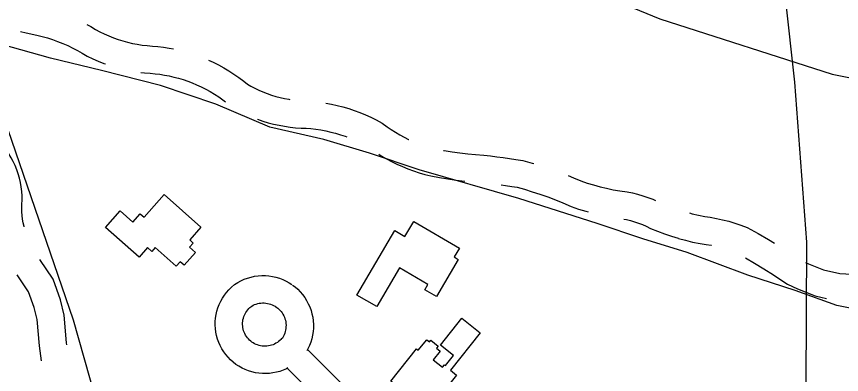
# Model space of a CAD drawing. Extents: x 3329297 to 3367176, y 649250 to 674653.
# Drawn here: x 3346394 to 3347297, y 661192 to 661585 of the extents above; entities that cross this region are included whole.
import ezdxf

# ---------------------------------------------------------------- set-up
doc = ezdxf.new("R2010")
doc.units = 0
for name, color, linetype in [('V-BLDG-OTLN', 7, 'Continuous'), ('V-ROAD-CNTR', 7, 'Continuous'), ('V-SITE-OTLN', 7, 'Continuous')]:
    doc.layers.add(name, color=color, linetype=linetype)

msp = doc.modelspace()

# ---------------------------------------------------------------- linework, layer by layer
at = {"layer": 'V-BLDG-OTLN'}
for points in [[(3346555.418, 661389.243), (3346595.8310000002, 661353.5920000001), (3346583.463, 661339.571), (3346587.223, 661336.256), (3346583.295, 661331.803), (3346589.84, 661326.028), (3346577.333, 661311.85), (3346572.9960000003, 661315.677), (3346568.787, 661310.907), (3346545.737, 661331.242), (3346542.0670000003, 661327.081), (3346537.4080000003, 661331.191), (3346528.1750000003, 661320.726), (3346491.223, 661353.324), (3346507.269, 661371.514), (3346521.3000000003, 661359.136), (3346529.328, 661368.235), (3346533.59, 661364.5)], [(3346828.992, 661359.963), (3346878.869, 661330.6460000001), (3346873.196, 661320.992), (3346877.681, 661318.354), (3346853.68, 661277.523), (3346841.1010000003, 661284.916), (3346844.491, 661290.679), (3346813.267, 661309.032), (3346788.281, 661266.5210000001), (3346766.595, 661279.27), (3346808.1, 661349.877), (3346819.221, 661343.3420000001)], [(3346803.668, 661184.902), (3346831.859, 661220.29), (3346833.913, 661218.653), (3346843.197, 661230.306), (3346846.2830000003, 661227.8470000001), (3346847.682, 661229.6020000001), (3346855.806, 661223.13), (3346853.981, 661220.836), (3346857.7, 661217.873), (3346850.006, 661208.219), (3346860.236, 661200.0700000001), (3346862.435, 661202.83), (3346863.5470000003, 661201.944), (3346872.415, 661213.077), (3346858.214, 661224.392), (3346881.631, 661253.787), (3346901.7630000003, 661237.751), (3346869.091, 661196.738), (3346875.645, 661191.517), (3346844.472, 661152.394)]]:
    msp.add_lwpolyline(points, close=True, dxfattribs=at)
at = {"layer": 'V-ROAD-CNTR'}
for points in [[(3347194.490573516, 661978.1590169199), (3347245.834470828, 661512.68994786), (3347259.21344407, 661337.302298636), (3347258.2984459, 661179.7196138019)], [(3346398.1392030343, 661568.0607658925), (3346404.368207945, 661566.6888340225), (3346416.1299326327, 661563.893182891), (3346427.515671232, 661560.9877054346), (3346433.043400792, 661559.2059743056), (3346438.7134169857, 661557.1675036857), (3346444.3145533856, 661554.9444198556), (3346449.8383570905, 661552.5354944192), (3346455.278406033, 661549.9485146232), (3346460.478539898, 661547.258666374), (3346465.5290481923, 661544.2809891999), (3346471.3043739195, 661541.1650504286), (3346477.189739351, 661538.2716130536), (3346483.181733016, 661535.6001141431), (3346489.2739883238, 661533.1564209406), (3346491.071665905, 661532.5139837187)], [(3346470.687818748, 661575.7535956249), (3346474.999460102, 661573.5233336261), (3346480.274951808, 661570.4130108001), (3346485.049626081, 661567.8369495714), (3346489.9202606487, 661565.4423869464), (3346494.878266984, 661563.2318858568), (3346499.9100116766, 661561.2135790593), (3346505.0189199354, 661559.3878051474), (3346510.19771559, 661557.7533496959), (3346515.42983751, 661556.3158739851), (3346520.709313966, 661555.0799245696), (3346526.0389351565, 661554.0435338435), (3346531.3989551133, 661553.2070774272), (3346536.78559851, 661552.5773992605), (3346542.5317312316, 661552.1245163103), (3346548.5964939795, 661551.6039267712), (3346554.8459451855, 661550.8497202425), (3346561.070656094, 661549.8780633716), (3346565.872972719, 661548.9553549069)], [(3346603.8818946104, 661536.794683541), (3346609.1522131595, 661534.3393577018), (3346615.0137248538, 661531.3625293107), (3346620.765309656, 661528.1909225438), (3346626.4087896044, 661524.8275818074), (3346631.933678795, 661521.2767955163), (3346637.3382510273, 661517.5437516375), (3346642.618294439, 661513.6243764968), (3346646.6930721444, 661510.379153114), (3346650.264896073, 661508.3122775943), (3346654.6449641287, 661505.9944729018), (3346659.107603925, 661503.8474552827), (3346663.6503245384, 661501.8689278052), (3346668.2626338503, 661500.0668384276), (3346672.9394788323, 661498.4427596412), (3346677.678582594, 661496.9969921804), (3346682.467277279, 661495.73190171), (3346687.300110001, 661494.6514632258), (3346692.1713919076, 661493.7541218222), (3346693.0036154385, 661493.6337325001)], [(3346529.8724624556, 661523.1812432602), (3346533.8644014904, 661522.7146007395), (3346540.0702687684, 661522.2254836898), (3346545.5155060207, 661521.7580732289), (3346550.7340548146, 661521.1282797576), (3346555.9253439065, 661520.3179366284), (3346561.0847891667, 661519.326610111), (3346566.2079994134, 661518.1563706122), (3346571.2869023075, 661516.8100019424), (3346576.315214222, 661515.2870429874), (3346581.285368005, 661513.5924243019), (3346586.1910609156, 661511.7254068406), (3346591.0111165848, 661509.6950036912), (3346596.0217868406, 661507.3606422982), (3346600.9742751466, 661504.8454706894), (3346605.838690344, 661502.1630774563), (3346610.615210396, 661499.3164181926), (3346615.294321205, 661496.3092044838), (3346619.867748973, 661493.1502483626), (3346622.8335578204, 661490.9487290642)], [(3346732.763668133, 661489.5959193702), (3346738.6288912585, 661488.4908055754), (3346745.008077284, 661487.0646529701), (3346751.3384659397, 661485.4201847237), (3346757.6086565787, 661483.5586540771), (3346763.810358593, 661481.4874418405), (3346769.9366796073, 661479.2033636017), (3346775.983505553, 661476.7130474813), (3346781.9382479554, 661474.018770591), (3346787.8039755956, 661471.1222623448), (3346794.2716943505, 661467.6441427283), (3346799.7414229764, 661463.623648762), (3346804.2597027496, 661460.5400185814), (3346808.8826098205, 661457.6188958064), (3346813.602927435, 661454.8625658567), (3346818.419849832, 661452.2745184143), (3346823.3221243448, 661449.858931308), (3346823.548424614, 661449.7572409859)], [(3346657.7991837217, 661471.9464898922), (3346657.87936615, 661471.9151615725), (3346663.638521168, 661469.9152403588), (3346669.4674174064, 661468.1370078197), (3346675.360722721, 661466.58009829), (3346681.307889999, 661465.2505367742), (3346687.304608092, 661464.145878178), (3346693.339990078, 661463.2728007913), (3346699.397802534, 661462.6298543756), (3346705.4805885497, 661462.2159467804), (3346710.883128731, 661462.0574226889), (3346716.227364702, 661461.6088806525), (3346721.703220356, 661460.9612184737), (3346727.153319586, 661460.1251341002), (3346732.5771087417, 661459.1031944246), (3346737.9619227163, 661457.89934703), (3346743.2955340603, 661456.5138152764), (3346748.5853434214, 661454.943345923), (3346753.8156414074, 661453.1965581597), (3346755.47441035, 661452.5781188)], [(3346402.062392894, 661353.8602368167), (3346401.9732945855, 661354.2048048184), (3346401.128155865, 661358.2237182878), (3346400.4640805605, 661362.2759504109), (3346399.986461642, 661366.3515746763), (3346399.6929824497, 661370.4482696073), (3346399.585769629, 661374.5498032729), (3346399.6674736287, 661378.7984112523), (3346399.860755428, 661383.0663675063), (3346399.8211951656, 661387.9406713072), (3346399.5161357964, 661392.8156161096), (3346398.946067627, 661397.6617956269), (3346398.116353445, 661402.4674234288), (3346397.028025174, 661407.2227100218), (3346395.6811376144, 661411.918809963), (3346394.0822871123, 661416.5305093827), (3346392.2386483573, 661421.0425095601), (3346390.1535318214, 661425.4550864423), (3346387.8280269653, 661429.7505437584), (3346385.277726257, 661433.9055684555), (3346382.507236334, 661437.9221791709), (3346379.519434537, 661441.783024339), (3346376.327877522, 661445.4761117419), (3346374.7509182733, 661447.112283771)], [(3346790.548489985, 661433.7166069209), (3346793.30139018, 661431.9771041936), (3346798.935072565, 661428.6874341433), (3346804.686150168, 661425.5974815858), (3346810.5398756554, 661422.713068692), (3346816.492075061, 661420.0383874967), (3346822.533709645, 661417.5736356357), (3346828.659257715, 661415.3249891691), (3346834.8615841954, 661413.2923670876), (3346841.131742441, 661411.4802140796), (3346847.622380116, 661409.8502981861), (3346857.060396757, 661408.0513598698), (3346866.288431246, 661406.5223685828), (3346875.5463829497, 661405.2155471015), (3346884.8364277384, 661404.1266993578), (3346885.012878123, 661404.110366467)], [(3346861.5677048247, 661437.7323373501), (3346862.321603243, 661437.5886401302), (3346870.8375687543, 661436.1776314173), (3346879.38961705, 661434.9704528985), (3346887.9655722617, 661433.9653006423), (3346896.561453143, 661433.1696345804), (3346905.686428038, 661432.5440092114), (3346912.90613604, 661431.7246464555), (3346919.870434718, 661430.870168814), (3346926.8383734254, 661429.9517789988), (3346933.8056785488, 661428.971157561), (3346940.769331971, 661427.9268135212), (3346948.485311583, 661426.6965163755), (3346958.4517069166, 661423.9282582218), (3346960.297131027, 661423.3682360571)], [(3346998.050901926, 661410.2043533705), (3347003.975507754, 661407.7893280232), (3347012.113107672, 661404.2522759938), (3347018.7435341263, 661401.999036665), (3347025.807870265, 661399.8398625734), (3347032.93444775, 661397.9044579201), (3347040.118470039, 661396.1900355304), (3347047.3456647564, 661394.7037979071), (3347054.6137690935, 661393.444645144), (3347062.588672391, 661392.3171092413), (3347068.427040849, 661391.135698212), (3347074.0792242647, 661389.7472659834), (3347079.672471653, 661388.1264890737), (3347085.194970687, 661386.2740902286), (3347090.6300359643, 661384.1984768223), (3347093.827813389, 661382.8249438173)], [(3346924.7093270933, 661399.9557490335), (3346929.4903214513, 661399.2828424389), (3346936.182668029, 661398.2791864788), (3346942.088688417, 661397.3374836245), (3346950.0802930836, 661395.1177417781), (3346958.6634830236, 661392.5130415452), (3346967.1870525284, 661389.7126189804), (3346975.6436976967, 661386.7156316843), (3346984.025896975, 661383.5246589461), (3346992.3324922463, 661380.1386719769), (3347001.2888923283, 661376.2457240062), (3347009.530465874, 661373.4449633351), (3347017.490129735, 661371.0121374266), (3347019.875767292, 661370.3642564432)], [(3347130.8661632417, 661369.1640147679), (3347134.047135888, 661368.2914124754), (3347140.971152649, 661366.6146857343), (3347147.6038348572, 661365.2220012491), (3347153.6113562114, 661364.434380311), (3347160.4452960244, 661363.2635037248), (3347167.224894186, 661361.8240823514), (3347173.9400246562, 661360.1218087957), (3347180.589784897, 661358.1556405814), (3347187.1528064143, 661355.9271437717), (3347194.3181957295, 661353.1770002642), (3347206.322041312, 661346.5348504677), (3347217.4160447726, 661340.1020897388), (3347224.133106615, 661336.0255540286)], [(3347059.0142606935, 661362.4323631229), (3347061.8709591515, 661361.8543017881), (3347066.3227757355, 661360.7607340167), (3347070.723528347, 661359.4855109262), (3347075.069029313, 661358.0279097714), (3347079.353964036, 661356.3915231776), (3347083.566082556, 661354.582302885), (3347088.365037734, 661352.2790090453), (3347095.991165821, 661349.1478591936), (3347103.510043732, 661346.3264251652), (3347111.1142176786, 661343.729516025), (3347118.5783812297, 661341.4338014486)], [(3347119.0198075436, 661341.3054046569), (3347126.546864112, 661339.2405875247), (3347134.356847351, 661337.3493142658), (3347142.5641651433, 661335.6259987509), (3347149.126643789, 661334.765619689), (3347154.794703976, 661333.7944962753), (3347154.9107520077, 661333.7698573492)], [(3346448.9546057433, 661224.5526866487), (3346448.654779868, 661226.7324313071), (3346446.01085492, 661257.012178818), (3346442.000681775, 661274.1509621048), (3346433.793026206, 661296.5030538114), (3346419.3226804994, 661318.0923158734)], [(3347192.2088712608, 661320.039807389), (3347202.1079552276, 661314.2999102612), (3347212.5589760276, 661307.9572621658), (3347222.878495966, 661301.4097248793), (3347233.3503563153, 661294.4639393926), (3347238.419464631, 661291.2883270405), (3347249.1425158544, 661285.9754705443), (3347268.797549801, 661278.2630936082), (3347280.8984376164, 661275.3806856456)], [(3347258.1012179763, 661315.0171282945), (3347261.3034841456, 661313.4305294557), (3347277.796450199, 661306.9589063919), (3347295.812071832, 661302.6676203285), (3347315.218364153, 661301.6795404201), (3347354.5508850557, 661301.8383003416), (3347355.9386321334, 661301.7786654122)], [(3346421.087946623, 661206.9896277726), (3346418.833220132, 661223.381568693), (3346416.3111450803, 661252.265821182), (3346413.207318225, 661265.5310378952), (3346406.8709737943, 661282.7869461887), (3346394.370666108, 661301.4369787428)], [(3346691.115123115, 661199.3401534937), (3346689.424077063, 661198.4542381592), (3346685.8706101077, 661196.9037347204), (3346682.217438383, 661195.6096731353), (3346678.473355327, 661194.5762509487), (3346674.6674872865, 661193.8148009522), (3346670.829365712, 661193.3272892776), (3346666.9569440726, 661193.109241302), (3346663.0728344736, 661193.1714423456), (3346659.2118613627, 661193.5078985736), (3346655.3808457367, 661194.1180999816), (3346651.598443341, 661195.0014900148), (3346647.8944641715, 661196.1519997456), (3346644.2884012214, 661197.5574961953), (3346640.7824671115, 661199.2193641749), (3346637.400644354, 661201.1293270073), (3346634.167904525, 661203.2738998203), (3346631.0950695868, 661205.6427159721), (3346628.2028718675, 661208.2218336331), (3346625.502046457, 661210.9956915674), (3346622.997997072, 661213.962430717), (3346620.71371327, 661217.1002135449), (3346618.658762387, 661220.3903430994), (3346616.844796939, 661223.8168755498), (3346615.2785332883, 661227.3606333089), (3346613.966097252, 661231.016113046), (3346612.9197548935, 661234.7500920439), (3346612.140416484, 661238.5502288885), (3346611.6334019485, 661242.3977370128), (3346611.402920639, 661246.2703750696), (3346611.447065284, 661250.1468267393), (3346611.767187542, 661254.0089913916), (3346612.3602486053, 661257.840441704), (3346613.2255592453, 661261.6251390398), (3346614.3605864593, 661265.3381416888), (3346615.7510342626, 661268.9499986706), (3346617.39664001, 661272.4620968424), (3346619.2924676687, 661275.8516487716), (3346621.4221979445, 661279.093862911), (3346623.776053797, 661282.1748477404), (3346626.3418845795, 661285.0802128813), (3346629.1061758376, 661287.7934922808), (3346632.4476594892, 661290.6399991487), (3346636.1988742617, 661293.0227583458), (3346639.654652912, 661294.8872587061), (3346643.2404706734, 661296.504662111), (3346646.938133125, 661297.8601505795), (3346650.7162399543, 661298.947662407), (3346654.569575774, 661299.7629500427), (3346658.467883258, 661300.2984167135), (3346662.392074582, 661300.5540733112), (3346666.324473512, 661300.5293152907), (3346670.248789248, 661300.2225776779), (3346674.137038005, 661299.6368655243), (3346677.9843806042, 661298.7728670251), (3346681.746913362, 661297.6350375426), (3346685.4211270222, 661296.237104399), (3346688.9903370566, 661294.5722992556), (3346692.430050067, 661292.6605835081), (3346695.2779543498, 661290.7964790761)], [(3346696.1449616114, 661290.184089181), (3346698.851155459, 661288.1253385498), (3346701.803501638, 661285.5251827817), (3346704.5683676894, 661282.7148555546), (3346707.1176904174, 661279.7170281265), (3346709.4415556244, 661276.5563519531), (3346711.5446314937, 661273.2241878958), (3346713.397989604, 661269.7527532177), (3346715.000553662, 661266.1614154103), (3346716.342649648, 661262.4572304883), (3346717.4164128, 661258.6673972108), (3346718.213197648, 661254.8155823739), (3346718.733691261, 661250.9194336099), (3346718.9755211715, 661246.9965677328), (3346718.936984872, 661243.058983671), (3346718.615105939, 661239.1386633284), (3346718.0151451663, 661235.2457985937), (3346717.135301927, 661231.4083602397), (3346715.987371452, 661227.6514968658), (3346714.574531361, 661223.9833351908), (3346712.8990661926, 661220.4174603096), (3346711.6607462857, 661218.2121725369)], [(3346683.85117701, 661230.9581819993), (3346682.2220546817, 661229.384680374), (3346680.8844910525, 661228.268493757), (3346679.467861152, 661227.2447160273), (3346677.993930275, 661226.3336934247), (3346676.4479229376, 661225.5237618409), (3346674.8493898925, 661224.8262652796), (3346673.206561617, 661224.2443268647), (3346671.5306446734, 661223.7817490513), (3346669.8285127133, 661223.4411990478), (3346668.092634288, 661223.2207107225), (3346666.3530559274, 661223.122758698), (3346664.6171655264, 661223.1505576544), (3346662.8781386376, 661223.3021014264), (3346661.159154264, 661223.5759000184), (3346659.4695566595, 661223.9705099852), (3346657.803535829, 661224.4880002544), (3346656.1755987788, 661225.1225038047), (3346654.6015328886, 661225.8686358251), (3346653.089355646, 661226.7226729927), (3346651.640095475, 661227.6841001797), (3346650.2609304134, 661228.7472840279), (3346648.959128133, 661229.9081663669), (3346647.739953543, 661231.1603084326), (3346646.618002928, 661232.489569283), (3346645.59428673, 661233.8957864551), (3346644.671237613, 661235.3736569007), (3346643.8552030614, 661236.9151244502), (3346643.151466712, 661238.5073666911), (3346642.5639027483, 661240.143886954), (3346642.094245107, 661241.8199079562), (3346641.743583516, 661243.5297711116), (3346641.5165980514, 661245.2522629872), (3346641.413079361, 661246.9916249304), (3346641.4329347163, 661248.7351732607), (3346641.576812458, 661250.4710086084), (3346641.8437513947, 661252.1955582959), (3346642.230440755, 661253.8868609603), (3346642.739413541, 661255.5518583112), (3346643.366965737, 661257.1820013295), (3346644.10535999, 661258.7579031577), (3346644.9535323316, 661260.2743512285), (3346645.9098020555, 661261.730137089), (3346646.9679462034, 661263.1151522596), (3346648.1201154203, 661264.4197871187), (3346649.3658241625, 661265.6425077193), (3346650.304340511, 661266.4420008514), (3346651.3831257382, 661267.1272416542), (3346652.9613470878, 661267.9787412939), (3346654.5855293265, 661268.711337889), (3346656.261866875, 661269.3258494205), (3346657.9797600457, 661269.8203375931), (3346659.7224242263, 661270.1890499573), (3346661.488116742, 661270.4315832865), (3346663.273925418, 661270.5479266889), (3346665.059526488, 661270.5366847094), (3346666.8412107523, 661270.3974223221), (3346668.608961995, 661270.1311344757), (3346670.345619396, 661269.7411329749), (3346672.0590866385, 661269.2229624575), (3346673.730872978, 661268.586895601), (3346675.3456629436, 661267.8337007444), (3346676.9079499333, 661266.965416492), (3346678.8480456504, 661265.6955209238)], [(3346677.981038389, 661266.3079108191), (3346679.830844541, 661264.9006614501), (3346681.1704983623, 661263.7208172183), (3346682.419632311, 661262.4511444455), (3346683.5763095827, 661261.0909718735), (3346684.6404443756, 661259.643648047), (3346685.5933685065, 661258.1338121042), (3346686.4340103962, 661256.5592467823), (3346687.1634463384, 661254.9245845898), (3346687.7713503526, 661253.2467695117), (3346688.2575872, 661251.5306027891), (3346688.618802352, 661249.7844176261), (3346688.8563087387, 661248.00656639), (3346688.9664788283, 661246.2194322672), (3346688.9490151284, 661244.435016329), (3346688.802894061, 661242.6553366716), (3346688.530854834, 661240.8902014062), (3346688.132698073, 661239.1536397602), (3346687.608628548, 661237.4385031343), (3346686.965468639, 661235.7686648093), (3346686.2089338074, 661234.1585396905), (3346685.3362504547, 661232.6044033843), (3346684.9589935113, 661232.0324100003), (3346683.830104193, 661230.9377887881)], [(3346712.329263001, 661219.4027144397), (3346830.281237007, 661102.0820878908), (3346840.3748171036, 661092.5931099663), (3346850.5575676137, 661082.7334278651), (3346860.59226466, 661072.7231140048), (3346870.478829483, 661062.5642927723), (3346880.2138523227, 661052.261402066), (3346889.7955700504, 661041.8161004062), (3346893.6708781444, 661037.4624881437)], [(3346690.3579034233, 661198.9434567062), (3346809.424762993, 661080.5139121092), (3346819.665182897, 661070.8868900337), (3346829.5284323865, 661061.336572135), (3346839.24773534, 661051.6408859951), (3346848.825170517, 661041.7997072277), (3346858.2561476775, 661031.818597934), (3346867.53642995, 661021.7018995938), (3346876.666997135, 661011.4444056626), (3346880.8868493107, 661006.5640036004), (3346885.644182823, 661001.0562896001), (3346894.468843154, 660990.5348063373), (3346903.1347729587, 660979.886152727), (3346911.641461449, 660969.1071431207), (3346919.989929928, 660958.2058127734), (3346928.1745183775, 660947.1811711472), (3346930.708257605, 660943.6614153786)]]:
    msp.add_lwpolyline(points, dxfattribs=at)
at = {"layer": 'V-SITE-OTLN'}
for points in [[(3346912.1240000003, 661658.59), (3347098.4, 661581.7880000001), (3347287.279, 661521.1630000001), (3347552.233, 661467.962), (3347586.233, 661453.9990000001), (3347634.5640000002, 661384.629), (3347670.1520000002, 661364.835), (3347724.668, 661351.296), (3347824.668, 661335.756), (3347910.788, 661353.647), (3347993.679, 661386.133), (3348033.15, 661391.339), (3348092.032, 661379.354)], [(3347352.827, 661255.716), (3347292.4790000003, 661267.67), (3347246.696, 661284.3200000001), (3347195.051, 661300.854), (3347128.571, 661325.8740000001), (3347079.886, 661341.001), (3347029.7060000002, 661357.563), (3346944.12, 661385.125), (3346834.994, 661416.603), (3346780.39, 661434.539), (3346730.241, 661449.635), (3346671.328, 661463.084), (3346612.178, 661488.258), (3346551.649, 661509.002), (3346486.816, 661525.2660000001), (3346430.836, 661538.7760000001), (3346377.756, 661553.813)], [(3346366.934, 661509.615), (3346455.774, 661251.9720000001), (3346503.19, 661084.368), (3346559.786, 660897.893), (3346590.1520000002, 660775.38), (3346653.144, 660634.482), (3346688.409, 660558.978), (3346716.911, 660527.314), (3346753.009, 660482.608), (3346765.6350000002, 660438.894), (3346776.852, 660392.216), (3346777.812, 660345.327), (3346765.616, 660296.701), (3346734.614, 660235.961), (3346703.251, 660192.808), (3346690.3910000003, 660176.422), (3346646.9760000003, 660149.145), (3346603.288, 660135.054), (3346546.441, 660119.23), (3346506.669, 660128.675), (3346469.7660000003, 660141.11), (3346419.375, 660167.931), (3346381.542, 660225.789)]]:
    msp.add_lwpolyline(points, dxfattribs=at)

doc.saveas('drawing.dxf')
